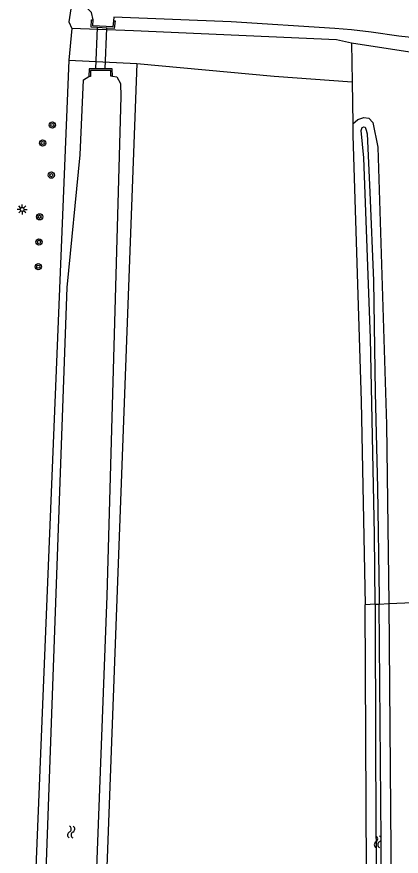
# Model space of a CAD drawing. Extents: x 133000 to 136000, y 400500 to 403500.
# Drawn here: x 133070.2 to 133119.3, y 401697.7 to 401804.9 of the extents above; entities that cross this region are included whole.
import ezdxf

# ---------------------------------------------------------------- set-up
doc = ezdxf.new("R2010")
doc.units = 0
for name, color, linetype in [('gg-kwrk-duiker nz vlak', 7, 'Continuous'), ('gg-kwrk-uitstroombak niveau min 01', 7, 'Continuous'), ('gt-symb-boom', 7, 'Continuous'), ('gt-symb-lichtmast', 7, 'Continuous'), ('gt-symb-watersymbool', 7, 'Continuous'), ('gx-grn-maaiveld', 7, 'Continuous')]:
    doc.layers.add(name, color=color, linetype=linetype)

# ---------------------------------------------------------------- blocks, each defined once
blk = doc.blocks.new('gt0-WA')
at = {"layer": 'gt-symb-watersymbool'}
for centre, start, end in [((-0.32, 0.02), 28.0725, 151.9275), ((0.43, 0.42), 208.0725, 331.9275), ((-0.32, -0.43), 28.0725, 151.9275), ((0.43, -0.03), 208.0725, 331.9275)]:
    blk.add_arc(centre, 0.425, start, end, dxfattribs=at)
blk = doc.blocks.new('gt0-BOOM')
at = {"layer": 'gt-symb-boom'}
for radius in [0.4, 0.2]:
    blk.add_circle((0, 0), radius, dxfattribs=at)
blk = doc.blocks.new('gt0-LMAST')
at = {"layer": 'gt-symb-lichtmast'}
for p, q in [((-0.18, 0.17), (-0.45, 0.44)), ((-0.01, 0.25), (-0.01, 0.62)), ((0.17, 0.17), (0.44, 0.44)), ((-0.26, 0), (-0.63, 0)), ((-0.18, -0.18), (-0.45, -0.45)), ((-0.01, -0.25), (-0.01, -0.63)), ((0.44, -0.45), (0.17, -0.18)), ((0.24, 0), (0.62, 0))]:
    blk.add_line(p, q, dxfattribs=at)
blk.add_circle((-0.01, 0), 0.25, dxfattribs=at)

msp = doc.modelspace()

# ---------------------------------------------------------------- linework, layer by layer
at = {"layer": 'gg-kwrk-duiker nz vlak'}
for p, q in [((133080.33, 401798.29), (133080.53, 401803.55)), ((133081.54, 401798.28), (133081.73, 401803.48))]:
    msp.add_line(p, q, dxfattribs=at)
at = {"layer": 'gg-kwrk-uitstroombak niveau min 01'}
for p, q in [((133081.73, 401803.48), (133080.53, 401803.55)), ((133081.54, 401798.28), (133080.33, 401798.29))]:
    msp.add_line(p, q, dxfattribs=at)
for points in [[(133080.53, 401803.55), (133079.74, 401803.59), (133079.78, 401804.54), (133079.98, 401804.54)], [(133082.58, 401804.42), (133082.51, 401803.64), (133079.95, 401803.78), (133079.98, 401804.54)], [(133082.58, 401804.42), (133082.78, 401804.41), (133082.69, 401803.43), (133081.73, 401803.48)], [(133080.33, 401798.29), (133079.48, 401798.29), (133079.44, 401797.31)], [(133082.44, 401797.33), (133082.43, 401798.28), (133081.54, 401798.28)], [(133082.44, 401797.33), (133082.24, 401797.33), (133082.23, 401798.08), (133079.67, 401798.09), (133079.64, 401797.3), (133079.44, 401797.31)]]:
    msp.add_lwpolyline(points, dxfattribs=at)
at = {"layer": 'gx-grn-maaiveld'}
for p, q in [((133077.27, 401803.44), (133076.88, 401799.41)), ((133112.98, 401801.55), (133113.06, 401796.62)), ((133076.88, 401799.41), (133069.86, 401626.77)), ((133076.88, 401799.41), (133085.55, 401798.98)), ((133085.55, 401798.98), (133079.1, 401626.35)), ((133113.06, 401796.62), (133113.15, 401791.27)), ((133115.97, 401729.89), (133114.72, 401729.83)), ((133115.97, 401729.89), (133116.48, 401729.91)), ((133116.48, 401729.91), (133117.71, 401729.97)), ((133117.71, 401729.97), (133125.86, 401730.35))]:
    msp.add_line(p, q, dxfattribs=at)
for points in [[(133077.78, 401810.11), (133076.9, 401804.3), (133077.27, 401803.44)], [(133079.98, 401804.54), (133079.77, 401805.48), (133079.23, 401806.04), (133079.46, 401808.35), (133080.64, 401808.99), (133082.71, 401809.11), (133090.83, 401808.41), (133096.08, 401807.65), (133104.39, 401807.1), (133112.9, 401806.86)], [(133112.95, 401803.26), (133110.84, 401803.43), (133097.6, 401804.3), (133082.63, 401804.9), (133082.58, 401804.42)], [(133112.98, 401801.55), (133111.06, 401802.01), (133085.13, 401803.13), (133077.27, 401803.44)], [(133124.9, 401801.89), (133122.4, 401802.14), (133121, 401802.23), (133119.02, 401802.46), (133115.46, 401802.98), (133112.95, 401803.26)], [(133124.82, 401799.38), (133120.41, 401800.42), (133112.98, 401801.55)], [(133085.55, 401798.98), (133103.08, 401797.37), (133113.06, 401796.62)], [(133071.17, 401626.71), (133071.69, 401635.84), (133072.25, 401647.24), (133076.69, 401770.36), (133078.32, 401787.32), (133078.75, 401796.9), (133079.44, 401797.31)], [(133082.44, 401797.33), (133083.01, 401797.26), (133083.49, 401796.43), (133083.52, 401794.75), (133081.72, 401730.95), (133078.08, 401634.49), (133077.63, 401626.42)], [(133113.15, 401791.27), (133113.76, 401791.82), (133114.55, 401792.05), (133115.18, 401791.99), (133115.67, 401791.42), (133116.34, 401788.29), (133117.42, 401752.85), (133117.71, 401729.97)], [(133113.15, 401791.27), (133113.13, 401789.77), (133114.18, 401755.83), (133114.72, 401729.83)], [(133115.97, 401729.89), (133115.92, 401738.8), (133115.38, 401763.87), (133114.54, 401786.91), (133114.22, 401790.39), (133114.31, 401790.79), (133114.52, 401790.87), (133114.7, 401790.83), (133114.84, 401790.46), (133114.96, 401789.99), (133115.31, 401782.53), (133115.79, 401771.21), (133116, 401756.96), (133116.3, 401744.74), (133116.49, 401730.76), (133116.48, 401729.91)], [(133115.02, 401612.74), (133115.04, 401661.88), (133114.72, 401729.83)], [(133117.71, 401729.97), (133118.3, 401661.71), (133118.24, 401612.68), (133115.02, 401612.74)], [(133115.97, 401729.89), (133116.04, 401710.86), (133116.29, 401667.21), (133116.39, 401614.36), (133116.85, 401614.34), (133116.85, 401662), (133116.74, 401699.78), (133116.48, 401729.91)]]:
    msp.add_lwpolyline(points, dxfattribs=at)

# ---------------------------------------------------------------- block references
at = {"layer": 'gt-symb-boom'}
for p in [(133074.79, 401791.11), (133073.54, 401788.81), (133074.66, 401784.71), (133073.15, 401779.38), (133073.07, 401776.18), (133072.98, 401773.01)]:
    msp.add_blockref('gt0-BOOM', p, dxfattribs=at)
at = {"layer": 'gt-symb-lichtmast'}
msp.add_blockref('gt0-LMAST', (133070.94, 401780.33), dxfattribs=at)
at = {"layer": 'gt-symb-watersymbool'}
for p, rotation in [((133077.18, 401700.74), 87.8789036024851), ((133116.32, 401699.61), -89.42706130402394)]:
    msp.add_blockref('gt0-WA', p, dxfattribs=dict(at, rotation=rotation))

doc.saveas('drawing.dxf')
